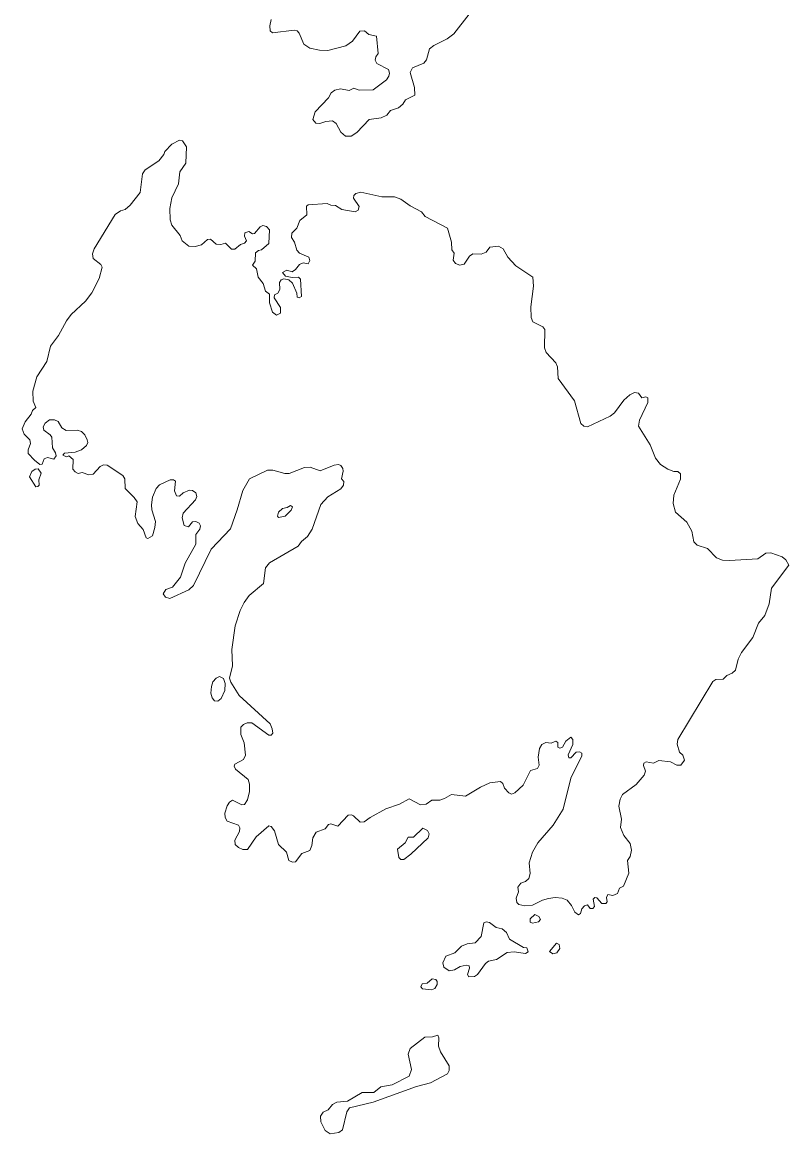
# Model space of a CAD drawing. Extents: x 369010 to 735936, y 6377141 to 6616555.
# Drawn here: x 415741 to 417764, y 6450847 to 6453779 of the extents above; entities that cross this region are included whole.
import ezdxf

# ---------------------------------------------------------------- set-up
doc = ezdxf.new("R2010")
doc.units = 0
doc.header["$LTSCALE"] = 40
doc.layers.add('3', color=7, linetype='Continuous', lineweight=13)

msp = doc.modelspace()

# ---------------------------------------------------------------- linework, layer by layer
at = {"layer": '3'}
for points in [[(416398.64, 6453786.72), (416394.5, 6453769.5), (416395.99, 6453756.6), (416402.11, 6453751.3), (416458.71, 6453758.08), (416466.99, 6453756.26), (416471.95, 6453750.97), (416484.37, 6453721.67), (416500.42, 6453711.25), (416525.91, 6453705.45), (416547.75, 6453705.12), (416595.25, 6453717.21), (416612.8, 6453729.29), (416632.33, 6453755.44), (416644.57, 6453756.26), (416656.16, 6453747.16), (416675.85, 6453742.86), (416680.65, 6453697.18), (416674.2, 6453688.41), (416672.71, 6453679.3), (416677.18, 6453670.37), (416707.47, 6453654.81), (416710.44, 6453645.21), (416708.29, 6453637.27), (416702.17, 6453627.17), (416667.08, 6453601.02), (416630.84, 6453600.36), (416616.11, 6453605.49), (416604.19, 6453599.53), (416581.19, 6453604), (416566.29, 6453600.36), (416556.19, 6453593.08), (416549.24, 6453579.51), (416514.16, 6453543.26), (416508.03, 6453522.41), (416515.98, 6453513.3), (416526.57, 6453512.48), (416542.62, 6453517.44), (416560.17, 6453518.93), (416569.6, 6453511.81), (416582.34, 6453488.98), (416594.1, 6453478.88), (416609.32, 6453478.88), (416624.22, 6453488.64), (416656.82, 6453523.07), (416688.27, 6453526.88), (416703.33, 6453533.99), (416713.26, 6453546.24), (416734.11, 6453553.69), (416745.86, 6453562.79), (416752.81, 6453574.54), (416776.98, 6453586.62), (416776.65, 6453607.48), (416764.73, 6453646.87), (416771.52, 6453659.44), (416800.64, 6453671.03), (416807.76, 6453679.8), (416816.04, 6453709.26), (416827.12, 6453718.36), (416862.54, 6453735.41), (416879.92, 6453748.98), (416920.97, 6453800.95)], [(416422.47, 6453026.72), (416423.13, 6453011.66), (416412.21, 6453006.2), (416402.11, 6453014.14), (416394, 6453039.3), (416394.17, 6453061.81), (416383.57, 6453069.92), (416376.79, 6453089.94), (416363.71, 6453106.5), (416359.41, 6453128.51), (416349.15, 6453138.27), (416355.77, 6453148.86), (416356.93, 6453170.55), (416365.2, 6453177.33), (416372.98, 6453178.82), (416392.01, 6453195.87), (416393.5, 6453231.45), (416386.06, 6453240.39), (416376.46, 6453242.71), (416369.34, 6453239.4), (416354.45, 6453221.85), (416349.15, 6453220.69), (416339.22, 6453226.82), (416328.96, 6453223.34), (416327.8, 6453215.07), (416332.76, 6453202.98), (416327.47, 6453196.2), (416317.37, 6453192.89), (416302.48, 6453180.31), (416293.54, 6453180.97), (416277.49, 6453196.86), (416265.74, 6453192.89), (416253.32, 6453194.21), (416238.1, 6453206.79), (416230.32, 6453205.96), (416214.26, 6453191.73), (416197.71, 6453187.43), (416181.16, 6453188.92), (416163.62, 6453202.65), (416157.99, 6453216.89), (416136.31, 6453244.19), (416131.84, 6453257.93), (416131.02, 6453288.22), (416136.48, 6453315.69), (416153.36, 6453352.77), (416157.5, 6453384.87), (416172.72, 6453407.22), (416175.04, 6453450.74), (416163.95, 6453466.63), (416156.01, 6453468.12), (416136.48, 6453457.86), (416117.77, 6453438.66), (416115.29, 6453430.39), (416102.05, 6453413.34), (416065.64, 6453390.17), (416058.86, 6453379.74), (416052.4, 6453330.42), (416026.58, 6453296.49), (416013.34, 6453285.41), (416000.6, 6453281.76), (415987.03, 6453271.83), (415931.25, 6453181.47), (415926.45, 6453167.9), (415928.77, 6453156.15), (415948.63, 6453140.26), (415952.44, 6453133.47), (415944.16, 6453103.19), (415924.96, 6453065.78), (415907.92, 6453043.27), (415870.51, 6453008.52), (415857.93, 6452991.47), (415837.41, 6452952.91), (415816.39, 6452924.61), (415806.46, 6452884.06), (415779.65, 6452843.68), (415769.39, 6452806.11), (415770.22, 6452779.62), (415777.66, 6452763.07), (415768.23, 6452755.13), (415764.92, 6452744.87), (415749.03, 6452725.17), (415741.42, 6452706.64), (415746.71, 6452692.74), (415761.44, 6452677.51), (415762.93, 6452667.74), (415756.81, 6452651.36), (415757.31, 6452641.59), (415773.86, 6452623.55), (415787.59, 6452612.8), (415794.05, 6452612.96), (415799.68, 6452627.2), (415807.95, 6452631), (415824.67, 6452626.86), (415830.63, 6452635.14), (415829.63, 6452643.58), (415821.03, 6452656.66), (415819.21, 6452684.29), (415815.07, 6452691.08), (415798.02, 6452703.33), (415796.86, 6452712.26)], [(417398.28, 6452664.1), (417367, 6452713.92), (417369.81, 6452728.98), (417392.32, 6452775.98), (417392.32, 6452788.07), (417386.53, 6452790.71), (417375.94, 6452788.56), (417367.66, 6452800.97), (417357.07, 6452802.8), (417344.16, 6452796.01), (417328.6, 6452782.11), (417304.11, 6452749.17), (417292.69, 6452739.57), (417232.61, 6452711.77), (417223.51, 6452713.26), (417215.56, 6452720.71), (417198.85, 6452780.45), (417155.82, 6452839.21), (417153.83, 6452869.82), (417149.69, 6452880.42), (417123.87, 6452907.73), (417119.07, 6452920.14), (417119.9, 6452968.47), (417115.27, 6452975.42), (417088.62, 6452988.49), (417083.99, 6452999.91), (417083.66, 6453028.21), (417089.95, 6453082.83), (417088.29, 6453106.66), (417043.6, 6453136.45), (417022.42, 6453159.46), (417010.34, 6453181.3), (416997.76, 6453188.92), (416975.09, 6453185.94), (416965.16, 6453172.37), (416952.41, 6453167.73), (416930.4, 6453168.23), (416921.63, 6453162.44), (416907.73, 6453140.92), (416895.64, 6453138.77), (416884.55, 6453142.74), (416878.27, 6453151.18), (416880.91, 6453170.38), (416874.46, 6453178.49), (416874.13, 6453199.18), (416863.37, 6453236.25), (416804.12, 6453267.2), (416794.52, 6453279.12), (416764.73, 6453294.51), (416740.57, 6453312.71), (416723.19, 6453318.67), (416690.58, 6453318.67), (416634.64, 6453330.92), (416621.73, 6453327.77), (416616.11, 6453322.15), (416615.61, 6453315.03), (416630.01, 6453293.02), (416628.19, 6453283.58), (416619.42, 6453279.45), (416584.33, 6453285.07), (416567.61, 6453296.16), (416555.53, 6453296.49), (416545.6, 6453300.96), (416495.62, 6453297.65), (416491.81, 6453293.68), (416491.98, 6453271.01), (416474.1, 6453255.95), (416465.83, 6453235.59), (416452.92, 6453222.68), (416452.26, 6453211.59), (416459.71, 6453199.51), (416465.83, 6453178.32), (416472.95, 6453169.72), (416497.61, 6453159.46), (416499.92, 6453150.52), (416496.12, 6453142.08), (416482.38, 6453144.4), (416472.95, 6453140.59), (416462.35, 6453126.52), (416453.25, 6453120.56), (416439.35, 6453125.03), (416428.26, 6453119.07), (416435.87, 6453109.14), (416453.25, 6453105.5), (416469.97, 6453106.99), (416475.59, 6453101.53), (416477.91, 6453055.85), (416472.28, 6453052.54), (416466.49, 6453054.36), (416465.5, 6453064.62), (416454.91, 6453091.1), (416444.48, 6453099.71), (416431.9, 6453102.36), (416424.45, 6453099.71), (416419.82, 6453092.26), (416420.98, 6453074.06), (416415.68, 6453064.46), (416406.91, 6453060.32), (416405.75, 6453052.38), (416422.47, 6453026.72)], [(415796.86, 6452712.26), (415801.66, 6452721.7), (415813.41, 6452730.47), (415826.65, 6452730.47), (415836.25, 6452725.51), (415846.02, 6452709.29), (415856.94, 6452702.17), (415886.57, 6452703.33), (415897.49, 6452699.52), (415906.92, 6452690.75), (415913.05, 6452677.51), (415914.37, 6452670.06), (415910.73, 6452662.78), (415898.15, 6452651.36), (415881.27, 6452645.07), (415852.8, 6452642.26), (415848.17, 6452636.96), (415858.43, 6452632.82), (415864.55, 6452635.14), (415875.48, 6452626.04), (415874.65, 6452600.38), (415880.77, 6452592.77), (415889.21, 6452588.63), (415899.31, 6452591.28), (415917.52, 6452585.16), (415928.44, 6452586.81), (415946.97, 6452607.17), (415955.75, 6452611.31), (415965.51, 6452610.48), (416007.22, 6452583.34), (416012.18, 6452574.73), (416013.18, 6452548.91), (416037.17, 6452525.41)], [(417056.68, 6451507.73), (417049.4, 6451497.63), (417050.89, 6451484.72), (417044.43, 6451468.17), (417046.42, 6451457.08), (417051.38, 6451451.46), (417067.27, 6451447.98), (417087.3, 6451449.63), (417113.78, 6451463.21), (417130.33, 6451467.34), (417147.54, 6451469.99), (417165.58, 6451467.84), (417179.32, 6451462.88), (417190.9, 6451448.48), (417199.34, 6451430.93), (417208.78, 6451424.64), (417214.4, 6451427.95), (417217.88, 6451439.7), (417224.67, 6451448.15), (417232.94, 6451450.79), (417240.06, 6451441.19), (417247.34, 6451440.53), (417251.15, 6451445.83), (417248, 6451465.85), (417252.14, 6451469.66), (417257.27, 6451468.83), (417270.84, 6451454.43), (417281.1, 6451453.77), (417284.74, 6451458.57), (417282.59, 6451469.66), (417286.4, 6451477.61), (417299.64, 6451475.29), (417311.72, 6451480.92), (417316.85, 6451494.16), (417327.44, 6451499.45), (417341.51, 6451533.88), (417338.53, 6451567.31), (417344.99, 6451577.73), (417348.79, 6451594.78), (417345.65, 6451612.33), (417329.1, 6451633.84), (417320.33, 6451654.69), (417322.15, 6451677.04), (417315.86, 6451711.3), (417318.84, 6451729.83), (417325.62, 6451742.08), (417361.21, 6451767.73), (417382.72, 6451793.06), (417386.2, 6451802.99), (417380.24, 6451818.05), (417381.56, 6451824.5), (417387.36, 6451827.81), (417406.55, 6451824.5), (417420.95, 6451831.29), (417451.57, 6451827.81), (417468.29, 6451819.54), (417479.21, 6451818.87), (417488.81, 6451832.11), (417484.18, 6451845.69), (417475.9, 6451853.3), (417469.11, 6451874.48), (417470.94, 6451886.9), (417563.62, 6452039.82), (417571.23, 6452045.12), (417590.43, 6452046.28), (417600.36, 6452056.04), (417614.43, 6452062), (417623.53, 6452069.94), (417630.65, 6452098.41), (417639.42, 6452116.12), (417669.21, 6452156.34), (417684.44, 6452194.07), (417700.99, 6452214.1), (417712.41, 6452245.21), (417718.03, 6452286.09), (417763.88, 6452346.5), (417756.26, 6452360.57), (417746.33, 6452368.51), (417716.54, 6452379.44), (417702.97, 6452378.77), (417682.12, 6452363.55), (417607.81, 6452358.75), (417588.94, 6452360.24), (417573.05, 6452366.2), (417549.22, 6452390.53), (417522.08, 6452399.96), (417513.8, 6452408.73), (417508.01, 6452436.2), (417495.1, 6452460.37), (417464.98, 6452486.52), (417458.52, 6452509.69), (417460.67, 6452531.7), (417478.05, 6452574.07), (417478.55, 6452587.64), (417471.27, 6452593.6), (417460.34, 6452593.93), (417444.45, 6452599.72), (417425.59, 6452612.47), (417412.02, 6452629.51), (417398.28, 6452664.1)], [(416037.17, 6452525.41), (416044.29, 6452514.16), (416039.33, 6452475.43), (416046.61, 6452457.06), (416060.51, 6452440.67), (416068.79, 6452419.16), (416072.59, 6452417.17), (416084.84, 6452424.45), (416091.63, 6452445.97), (416093.11, 6452461.86), (416083.35, 6452492.64), (416082.69, 6452505.72), (416085.34, 6452526.24), (416095.1, 6452548.91), (416103.54, 6452559.17), (416131.51, 6452571.92), (416140.12, 6452571.92), (416145.58, 6452568.11), (416142.93, 6452542.95), (416148.56, 6452529.55), (416156.01, 6452529.22), (416165.61, 6452537.49), (416182.98, 6452544.44), (416190.93, 6452543.95), (416199.2, 6452537.49), (416201.85, 6452528.06), (416198.87, 6452518.96), (416165.61, 6452483.87), (416162.96, 6452471.79), (416168.92, 6452451.76), (416179.84, 6452448.29), (416190.43, 6452461.2), (416199.2, 6452462.19), (416208.31, 6452457.72), (416211.62, 6452450.27), (416210.13, 6452441.5), (416199.53, 6452427.93), (416199.86, 6452402.11), (416171.23, 6452352.29), (416158.82, 6452315.55), (416137.47, 6452288.74), (416120.59, 6452282.62), (416113.64, 6452270.87), (416119.76, 6452262.09), (416131.02, 6452259.11), (416181, 6452281.79), (416193.24, 6452293.54), (416240.08, 6452389.2), (416290.73, 6452442.99), (416308.93, 6452492.48), (416323.33, 6452543.62), (416340.71, 6452574.57), (416388.87, 6452597.07), (416402.44, 6452597.41), (416434.22, 6452588.96), (416445.97, 6452588.96), (416486.02, 6452604.19), (416501.08, 6452605.68), (416527.56, 6452595.42), (416564.8, 6452610.65), (416576.06, 6452612.13), (416582.18, 6452609.49), (416587.31, 6452602.2), (416588.47, 6452594.43), (416583.67, 6452575.06), (416589.79, 6452567.78), (416588.96, 6452557.68), (416582.18, 6452548.25), (416547.75, 6452527.07), (416529.22, 6452506.54), (416506.38, 6452441.83), (416493.97, 6452422.3), (416478.08, 6452408.9), (416469.31, 6452396.81), (416394.17, 6452353.29), (416383.57, 6452340.21), (416378.28, 6452298.5), (416339.88, 6452267.06), (416327.14, 6452248.52), (416316.05, 6452227.01), (416302.97, 6452186.46), (416294.86, 6452124.23), (416296.02, 6452081.03), (416288.57, 6452048.76), (416291.89, 6452038.17), (416313.9, 6452003.08), (416395.16, 6451927.78), (416401.28, 6451915.36), (416402.28, 6451903.94), (416398.3, 6451898.15), (416391.85, 6451898.15), (416347.49, 6451930.75), (416334.59, 6451930.75), (416324.82, 6451926.29), (416318.03, 6451919), (416318.03, 6451899.81), (416326.64, 6451878.12), (416330.45, 6451845.35), (416325.48, 6451834.27), (416302.15, 6451822.18)], [(416302.15, 6451822.18), (416300.16, 6451816.23), (416303.97, 6451808.61), (416337.23, 6451780.97), (416341.04, 6451769.22), (416341.37, 6451749.86), (416336.07, 6451727.68), (416328.13, 6451715.1), (416320.68, 6451714.11), (416296.02, 6451726.52), (416288.41, 6451721.89), (416282.12, 6451711.46), (416275.67, 6451692.1), (416277.16, 6451680.68), (416282.45, 6451671.74), (416312.24, 6451661.15), (416315.72, 6451653.87), (416314.56, 6451644.1), (416302.15, 6451620.93), (416302.97, 6451610.01), (416311.91, 6451601.57), (416323.33, 6451596.77), (416335.74, 6451596.77), (416358.42, 6451630.03), (416392.18, 6451659.16), (416398.64, 6451657.18), (416407.41, 6451646.25), (416417.5, 6451609.68), (416439.02, 6451589.49), (416444.48, 6451567.14), (416454.24, 6451563.34), (416462.52, 6451564.49), (416479.57, 6451585.84), (416499.92, 6451593.62), (416505.39, 6451607.03), (416508.36, 6451627.39), (416516.64, 6451642.45), (416540.47, 6451650.89), (416549.57, 6451662.97), (416556.03, 6451664.46), (416573.74, 6451658.34), (416601.38, 6451687.46), (416610.15, 6451688.29), (416615.78, 6451685.15), (416633.15, 6451668.6), (416643.75, 6451669.26), (416659.3, 6451681.01), (416701.01, 6451703.68), (416736.76, 6451716.26), (416762.25, 6451730.33), (416792.04, 6451714.77), (416806.77, 6451716.26), (416822.33, 6451726.36), (416843.18, 6451726.36), (416855.76, 6451730.99), (416874.29, 6451742.08), (416910.87, 6451736.95), (416950.26, 6451760.95), (416975.58, 6451772.2), (417002.89, 6451776.01), (417009.34, 6451770.38), (417013.81, 6451758.63), (417025.56, 6451745.72), (417032.35, 6451742.74), (417041.12, 6451746.22), (417063.13, 6451765.91), (417082.66, 6451804.81), (417100.54, 6451810.1), (417105.5, 6451819.54), (417102.85, 6451839.89), (417106.5, 6451863.06), (417112.62, 6451873.66), (417123.21, 6451878.62), (417137.11, 6451877.46), (417149.69, 6451882.76), (417154.66, 6451878.95), (417154.66, 6451866.87), (417159.95, 6451864.22), (417166.74, 6451866.87), (417175.51, 6451882.43), (417188.75, 6451892.85), (417194.05, 6451887.23), (417194.38, 6451873.66), (417182.13, 6451846.35), (417183.46, 6451838.4), (417188.59, 6451838.4), (417203.15, 6451853.63), (417211.76, 6451854.29), (417217.88, 6451850.49), (417218.21, 6451844.03), (417189.08, 6451784.45), (417168.23, 6451702.69), (417142.41, 6451660.65), (417101.7, 6451613.81), (417087.3, 6451589.98), (417078.53, 6451561.52), (417082, 6451533.21), (417077.86, 6451520.31), (417069.59, 6451512.36), (417056.68, 6451507.73)]]:
    msp.add_lwpolyline(points, dxfattribs=at)
for points in [[(415783.29, 6452601.05), (415775.51, 6452600.05), (415766.74, 6452593.93), (415760.62, 6452579.86), (415777, 6452553.88), (415782.63, 6452554.21), (415786.44, 6452558.35), (415785.61, 6452571.59), (415791.4, 6452589.46)], [(416449.44, 6452504.23), (416440.84, 6452498.93), (416427.93, 6452496.28), (416417.34, 6452486.85), (416414.69, 6452475.93), (416417.67, 6452472.45), (416435.54, 6452475.93), (416450.93, 6452492.14), (416454.41, 6452500.59)], [(416261.93, 6452052.9), (416253.32, 6452048.92), (416244.55, 6452039.33), (416240.41, 6452026.91), (416238.92, 6452009.2), (416242.73, 6451996.96), (416248.85, 6451989.01), (416257.13, 6451988.02), (416266.56, 6451994.64), (416275.67, 6452016.32), (416277.16, 6452034.36), (416272.69, 6452047.77)], [(416798.82, 6451652.71), (416774.16, 6451629.21), (416760.1, 6451628.88), (416751.49, 6451613.81), (416731.46, 6451597.1), (416734.77, 6451575.09), (416740.57, 6451569.79), (416748.51, 6451569.79), (416766.72, 6451584.52), (416812.4, 6451627.72), (416815.37, 6451637.98), (416810.57, 6451647.08)], [(417094.08, 6451425.31), (417081.17, 6451413.22), (417081.67, 6451405.28), (417088.12, 6451402.3), (417103.19, 6451405.78), (417109.14, 6451412.07), (417104.68, 6451420.01)], [(416965.49, 6451406.11), (416959.36, 6451403.46), (416951.91, 6451367.38), (416936.19, 6451350), (416915.34, 6451347.35), (416900.28, 6451341.4), (416883.23, 6451324.02), (416859.4, 6451315.25), (416850.96, 6451297.37), (416854.1, 6451286.12), (416867.67, 6451276.68), (416881.74, 6451279), (416897.13, 6451287.61), (416912.53, 6451291.74), (416920.47, 6451289.59), (416921.13, 6451283.47), (416916.17, 6451266.42), (416919.64, 6451260.79), (416934.87, 6451261.46), (416942.81, 6451266.42), (416963.83, 6451296.21), (416971.94, 6451302.01), (416992.79, 6451306.47), (417020.6, 6451325.18), (417038.97, 6451327), (417069.59, 6451322.53), (417076.54, 6451326.67), (417072.73, 6451337.09), (417063.96, 6451338.25), (417026.72, 6451360.26), (417019.11, 6451377.97), (417007.52, 6451387.57), (416991.64, 6451390.88), (416974.59, 6451404.12)], [(417150.69, 6451349.34), (417132.81, 6451327.82), (417141.58, 6451321.37), (417151.84, 6451324.02), (417160.12, 6451335.6), (417158.3, 6451345.86)], [(416823.32, 6451255), (416809.42, 6451243.75), (416796.51, 6451241.76), (416793.53, 6451234.65), (416797.33, 6451229.02), (416821.17, 6451226.04), (416829.77, 6451230.18), (416835.9, 6451240.27), (416835.9, 6451247.89), (416832.42, 6451253.18)], [(416837.55, 6451106.71), (416824.31, 6451101.91), (416803.46, 6451101.41), (416765.23, 6451071.95), (416759.43, 6451056.89), (416768.21, 6451016.01), (416762.74, 6450998.31), (416717.89, 6450975.96), (416687.27, 6450970.67), (416668.74, 6450955.77), (416638.62, 6450955.44), (416599.72, 6450932.43), (416571.42, 6450929.62), (416559.67, 6450923.33), (416548.25, 6450909.26), (416535.01, 6450903.97), (416528.56, 6450893.38), (416528.89, 6450877.98), (416540.64, 6450855.14), (416553.71, 6450846.54), (416576.39, 6450849.52), (416585.99, 6450856.8), (416598.07, 6450904.8), (416604.85, 6450914.56), (416667.08, 6450929.79), (416781.78, 6450971.33), (416818.52, 6450981.09), (416863.2, 6451004.26), (416868.17, 6451013.7), (416868.17, 6451025.78), (416845.16, 6451062.85), (416839.54, 6451077.91), (416841.03, 6451099.59)]]:
    msp.add_lwpolyline(points, close=True, dxfattribs=at)

doc.saveas('drawing.dxf')
